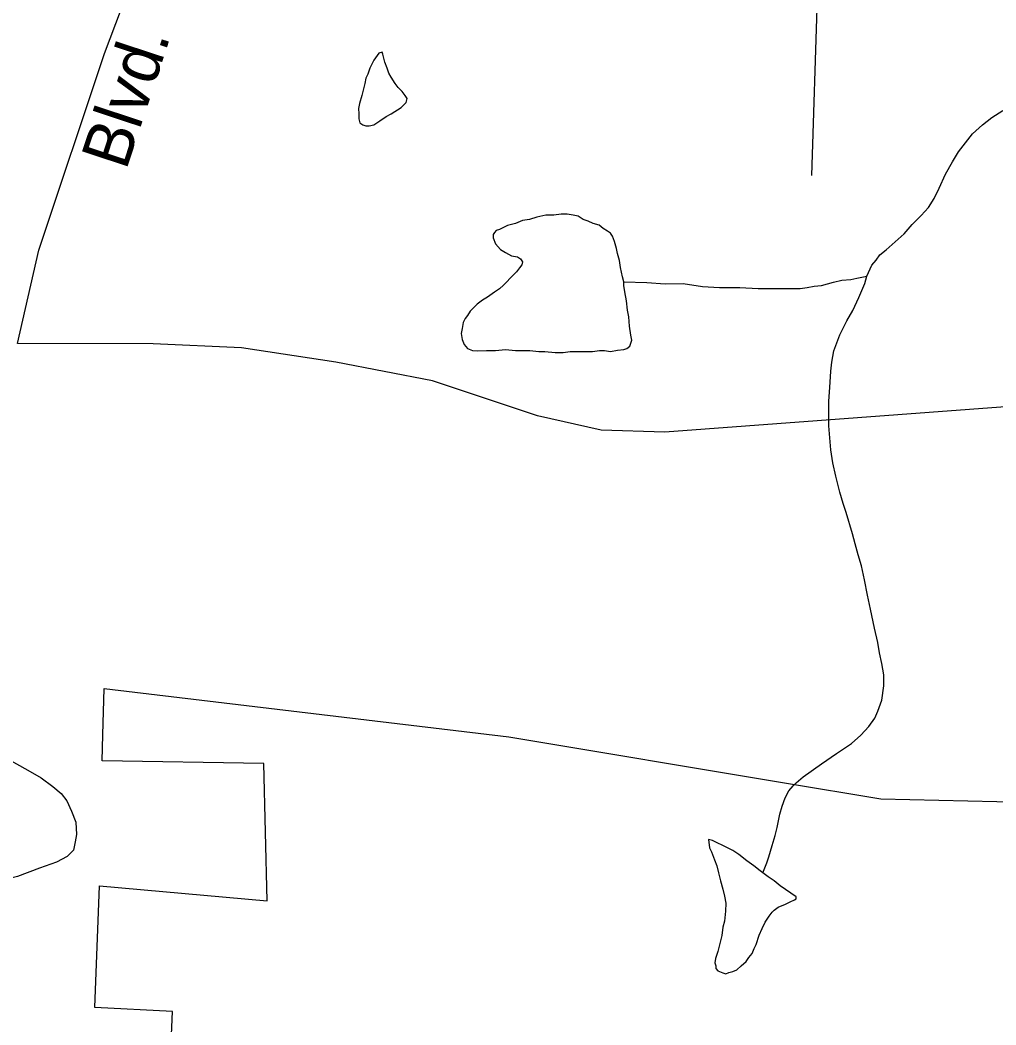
# Model space of a CAD drawing. Extents: x 2001466 to 2224147, y 644118 to 847247.
# Drawn here: x 2051419 to 2053352, y 763279 to 765270 of the extents above; entities that cross this region are included whole.
import ezdxf

# ---------------------------------------------------------------- set-up
doc = ezdxf.new("R2010")
doc.units = 0
for name, color, linetype in [('Exist Boundary Political City Limit New Hole', 7, 'Continuous'), ('Exist Hydrographic Misc Water Feature', 7, 'Continuous'), ('Exist Road Non-System Type 51', 7, 'Continuous'), ('Exist Road Secondary Type 51 Attributed', 7, 'Continuous'), ('Exist Road Secondary Type 51 Label', 7, 'Continuous'), ('Map Preparation Boundary City Limit Buffer Line', 7, 'Continuous')]:
    doc.layers.add(name, color=color, linetype=linetype)

msp = doc.modelspace()

# ---------------------------------------------------------------- linework, layer by layer
at = {"layer": 'Exist Boundary Political City Limit New Hole'}
for points in [[(2051690.6, 762610.7), (2051720.5, 763306), (2051566.6, 763313.5), (2051575.9, 763554.9), (2051908.2, 763524.8), (2051901.2, 763797.3), (2051581.5, 763802.8), (2051582.9, 763853.8), (2051585.4, 763945.8)], [(2051585.4, 763945.8), (2052386.8, 763850.4), (2052933.1, 763759.1), (2053123.6, 763727.4), (2053697.9, 763714.3), (2053682.6, 763285.3), (2053645.2, 762255.6), (2053454.4, 762256), (2053419.2, 760457.4), (2053134.8, 760475.4), (2052952.6, 760498.4), (2052838, 760506.3), (2051993.8, 760565.5), (2051957.8, 760770.2)]]:
    msp.add_lwpolyline(points, dxfattribs=at)
at = {"layer": 'Exist Hydrographic Misc Water Feature'}
for points in [[(2052097.5, 765128.8), (2052095.8, 765121), (2052091.3, 765105), (2052089.3, 765095.2), (2052089.7, 765085), (2052089.7, 765074.8), (2052091.7, 765066.8), (2052097.7, 765063.1), (2052103.6, 765061), (2052110, 765060.8), (2052119.6, 765063), (2052131.5, 765070.9), (2052143.6, 765079.2), (2052153.5, 765085), (2052173.3, 765097), (2052179.5, 765103), (2052183.6, 765107.3), (2052185.7, 765115), (2052181.6, 765120.9), (2052175.8, 765129.1), (2052167.8, 765137.2), (2052161.5, 765145.1), (2052153.7, 765157.2), (2052149.4, 765165.2), (2052145.7, 765175.1), (2052141.2, 765187.1), (2052139.5, 765195.1), (2052137.5, 765203.1), (2052135.6, 765207), (2052129.3, 765205.1), (2052119.4, 765191.2), (2052115.5, 765182.9), (2052111.6, 765175), (2052107.5, 765163), (2052103.6, 765155.1), (2052101.4, 765144.9), (2052097.5, 765128.8)], [(2053096.1, 764762.8), (2053106.1, 764784.8), (2053114.1, 764794.9), (2053121.7, 764805.1), (2053134, 764815), (2053152.1, 764830.9), (2053169.9, 764846.9), (2053185.7, 764865.2), (2053203.7, 764883.1), (2053217.9, 764899.3), (2053229.6, 764916.9), (2053239.4, 764937.4), (2053251.7, 764965.1), (2053265.5, 764989.4), (2053277.3, 765009.1), (2053291.5, 765027.2), (2053305.4, 765045.4), (2053325.3, 765063.1), (2053343.6, 765077.4), (2053365.5, 765091.5)], [(2052614.4, 764751.8), (2052612.2, 764761.9), (2052608.1, 764780), (2052606.2, 764794.1), (2052602.1, 764808.1), (2052599.9, 764818.1), (2052595.8, 764831.8), (2052592.1, 764842.1), (2052588, 764848), (2052582.2, 764852.1), (2052573.8, 764857.8), (2052565.8, 764863.9), (2052553.7, 764867.7), (2052543.9, 764871.7), (2052533.8, 764875.6), (2052523.8, 764882), (2052513.9, 764883.9), (2052502, 764885.7), (2052490.2, 764885.9), (2052476, 764883.6), (2052460, 764883.6), (2052442, 764879.8), (2052428, 764875.4), (2052413.7, 764873.5), (2052399.9, 764867.5), (2052383.9, 764863.5), (2052368.1, 764855.7), (2052361.8, 764853.4), (2052358.3, 764849.5), (2052355.8, 764845.4), (2052356, 764839.3), (2052360.2, 764827.4), (2052370, 764815.7), (2052380, 764809.7), (2052392.1, 764803.4), (2052404.2, 764801.6), (2052410, 764797.5), (2052414.1, 764791.6), (2052412.2, 764785.8), (2052408.1, 764779.5), (2052402.2, 764771.5), (2052389.9, 764759.5), (2052382.3, 764751.3), (2052376.1, 764745.4), (2052368.1, 764737.7), (2052358.1, 764731.5), (2052344.6, 764721.4), (2052334.3, 764715.7), (2052324.3, 764707.4), (2052316.3, 764699.3), (2052310.1, 764693.4), (2052304.6, 764685.3), (2052300.1, 764679.4), (2052296.2, 764671.5), (2052294.1, 764659.2), (2052292.5, 764649.3), (2052294.3, 764637.3), (2052298.2, 764627.4), (2052304.6, 764619.5), (2052314.6, 764615.6), (2052324.3, 764615.3), (2052342.5, 764615.4), (2052360.4, 764615.5), (2052380.2, 764617.4), (2052400.3, 764615.5), (2052416.1, 764615.6), (2052428.4, 764615.7), (2052446.5, 764613.8), (2052458.4, 764613.6), (2052478.5, 764611.8), (2052494.5, 764611.8), (2052508.4, 764613.7), (2052532.4, 764613.8), (2052552.3, 764614), (2052566.2, 764615.9), (2052576.5, 764616), (2052588.4, 764613.8), (2052602.3, 764616.2), (2052614.6, 764617.9), (2052620.4, 764619.9), (2052626.7, 764624.2), (2052628.6, 764630), (2052630.4, 764636.2), (2052628.2, 764645.9), (2052626.1, 764664.1), (2052624.5, 764682.2), (2052622, 764695.9), (2052620, 764714.1), (2052616.3, 764732.1), (2052614.4, 764744.2), (2052614.4, 764751.8)], [(2052614.4, 764751.8), (2052659.9, 764750.2), (2052696.2, 764747.9), (2052731.9, 764748.2), (2052770.5, 764742.4), (2052804.1, 764740.5), (2052844.1, 764740.5), (2052880.4, 764738.7), (2052904.2, 764738.7), (2052944.1, 764738.8), (2052964, 764738.6), (2052978, 764740.5), (2052991.9, 764742.9), (2053006.3, 764744.7), (2053029.9, 764750.9), (2053046.3, 764754.9), (2053063.9, 764756.7), (2053075.8, 764758.9), (2053096.1, 764762.8)], [(2052890, 763580.6), (2052898, 763600.5), (2052902.1, 763612.5), (2052908.5, 763634.7), (2052914.4, 763654.9), (2052918.3, 763670.5), (2052923.8, 763696.8), (2052928.3, 763712.8), (2052933.9, 763728.9), (2052941.7, 763742.8), (2052949.9, 763752.9), (2052955.8, 763758.9), (2052969.8, 763771), (2053006.1, 763796.7), (2053035.8, 763817), (2053053.8, 763828.8), (2053065.7, 763836.7), (2053083.8, 763853.1), (2053100, 763870.9), (2053111.7, 763887), (2053117.8, 763901.1), (2053125.6, 763923), (2053129.5, 763951.2), (2053129.3, 763973.2), (2053125.4, 763995.3), (2053121.3, 764016.9), (2053117.4, 764037), (2053111.1, 764065.2), (2053103.3, 764102.9), (2053096.9, 764131), (2053091.4, 764161), (2053085.4, 764188.7), (2053078.9, 764210.8), (2053073.1, 764232.8), (2053067.2, 764252.7), (2053055.1, 764294.8), (2053049.1, 764312.7), (2053042.6, 764334.8), (2053034.8, 764366.8), (2053028.8, 764392.8), (2053024.7, 764419), (2053022.7, 764442.8), (2053020.8, 764466.7), (2053020.4, 764492.7), (2053020.8, 764515), (2053022.5, 764542.7), (2053024.3, 764574.9), (2053026.6, 764592.8), (2053030.3, 764615), (2053036.2, 764630.7), (2053042.4, 764646.8), (2053048.1, 764658.9), (2053056.3, 764674.7), (2053068.2, 764694.8), (2053080.1, 764721), (2053092, 764748.8), (2053096.1, 764762.8)], [(2052890, 763580.6), (2052884.5, 763584.7), (2052872.4, 763594.7), (2052858.4, 763604.5), (2052842.2, 763616.7), (2052830.3, 763624.6), (2052816.2, 763632.4), (2052794.2, 763642.7), (2052790.1, 763644.5), (2052782.1, 763646.5), (2052784, 763630.4), (2052788.3, 763622.5), (2052794, 763606.6), (2052798.6, 763594.5), (2052802, 763580.6), (2052806.1, 763564.5), (2052810.4, 763548.5), (2052814.3, 763534.5), (2052816.4, 763520.5), (2052816.2, 763504.6), (2052814.1, 763484.7), (2052810.4, 763472.6), (2052808.6, 763456.7), (2052804.7, 763440.6), (2052800.8, 763424.6), (2052796.3, 763410.7), (2052794.5, 763402.4), (2052796.5, 763396.4), (2052796.9, 763390.8), (2052800.8, 763386.5), (2052810.6, 763382.6), (2052816.8, 763380.4), (2052822.7, 763382.8), (2052830.7, 763384.8), (2052838.5, 763388.5), (2052846.7, 763396.6), (2052856.6, 763404.8), (2052862.5, 763412.8), (2052868.5, 763420.9), (2052872.8, 763430.7), (2052876.7, 763438.7), (2052882.6, 763456.8), (2052888.4, 763470.6), (2052894.5, 763482.6), (2052902.5, 763494.8), (2052908.7, 763502.8), (2052912.2, 763506.7), (2052920.4, 763512.8), (2052934.5, 763518.7), (2052944.1, 763523), (2052952.5, 763527), (2052956.2, 763528.8), (2052956, 763532.9), (2052924.5, 763554.7), (2052912.6, 763564.6), (2052900.3, 763572.6), (2052890, 763580.6)]]:
    msp.add_lwpolyline(points, dxfattribs=at)
at = {"layer": 'Exist Road Non-System Type 51'}
msp.add_line((2053006.2, 765606.1), (2052986.6, 764962.7), dxfattribs=at)
for points in [[(2053680.9, 764527.2), (2052695.7, 764453.9), (2052569.5, 764457.9), (2052443.4, 764486.5), (2052235.7, 764555.7), (2052044.4, 764592.4), (2051857.2, 764620.9), (2051682.1, 764629), (2051413.6, 764629.3)], [(2051353.9, 763828.5), (2051434, 763784.3), (2051460.2, 763768.8), (2051483.8, 763752), (2051499.9, 763737.9), (2051511.3, 763723.1), (2051520.8, 763702.9), (2051528.8, 763681.3), (2051530.2, 763656.4), (2051527.5, 763642.3), (2051524.8, 763625.5), (2051512, 763612.7), (2051490.5, 763601.9), (2051456.9, 763589.8), (2051413.8, 763573), (2051353.3, 763558.8), (2051335.8, 763558.8), (2051324.3, 763559.4)]]:
    msp.add_lwpolyline(points, dxfattribs=at)
at = {"layer": 'Exist Road Secondary Type 51 Attributed'}
msp.add_lwpolyline([(2051413.6, 764629.3), (2051455.5, 764814.5), (2051585.8, 765204.2), (2051724.5, 765572), (2051800.2, 765837.7), (2051914.2, 766204.3), (2051968.9, 766326.7), (2052102.5, 766536.1), (2052182.9, 766659.3)], dxfattribs=at)
at = {"layer": 'Map Preparation Boundary City Limit Buffer Line'}
for points in [[(2051690.6, 762610.7), (2051720.5, 763306), (2051566.6, 763313.5), (2051575.9, 763554.9), (2051908.2, 763524.8), (2051901.2, 763797.3), (2051581.5, 763802.8), (2051582.9, 763853.8), (2051585.4, 763945.8)], [(2051585.4, 763945.8), (2052386.8, 763850.4), (2052933.1, 763759.1), (2053123.6, 763727.4), (2053697.9, 763714.3), (2053682.6, 763285.3), (2053645.2, 762255.6), (2053454.4, 762256), (2053419.2, 760457.4), (2053134.8, 760475.4), (2052952.6, 760498.4), (2052838, 760506.3), (2051993.8, 760565.5), (2051957.8, 760770.2)]]:
    msp.add_lwpolyline(points, dxfattribs=at)

# ---------------------------------------------------------------- texts
at = {"layer": 'Exist Road Secondary Type 51 Label'}
msp.add_text('Blvd.', height=95, rotation=71.7001, dxfattribs=at).set_placement((2051628.4, 764970.7))

doc.saveas('drawing.dxf')
